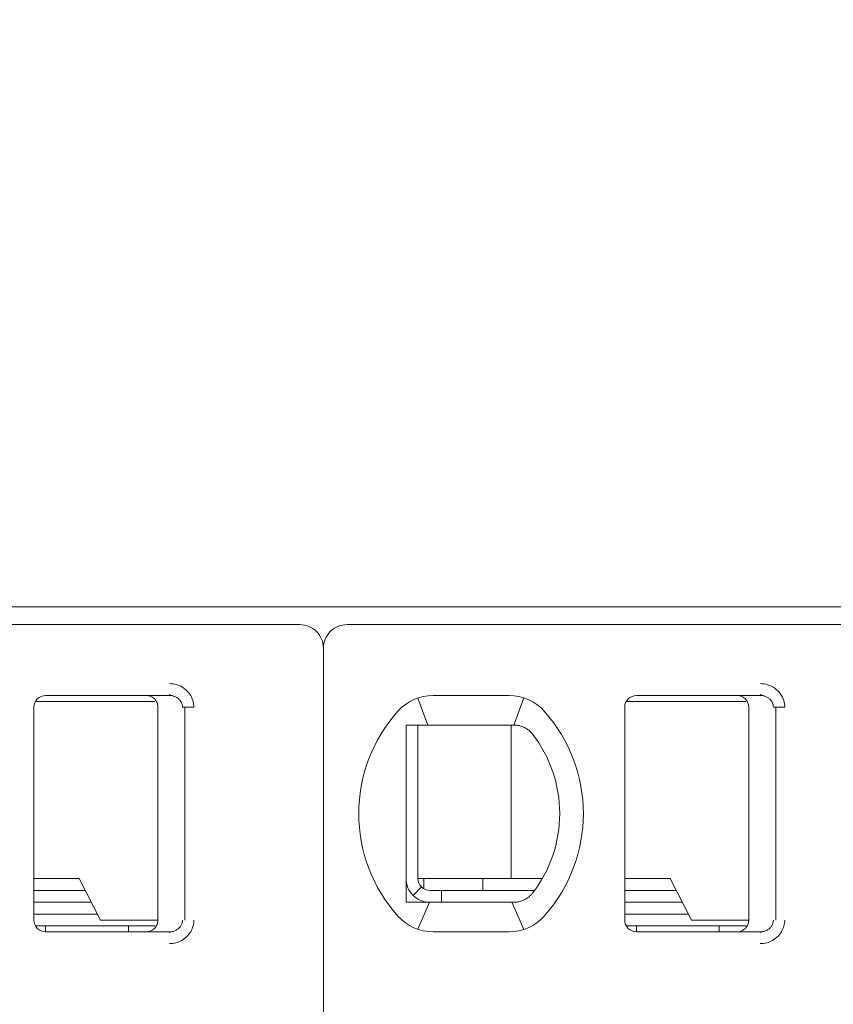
# Model space of a CAD drawing. Header units: millimetres. Extents: x -1114 to 1396, y -630 to 631.
# Tile 441 of 656: x 392.33 to 399.21, y -464.44 to -456.11. Entities that reach past the tile are written whole.
import ezdxf

# ---------------------------------------------------------------- set-up
doc = ezdxf.new("R2010")
doc.units = ezdxf.units.MM
doc.header["$MEASUREMENT"] = 0

msp = doc.modelspace()

# ---------------------------------------------------------------- linework, layer by layer
at = {"lineweight": 18}
for points, knots in [([(1038.9843, -629.7647), (1038.9843, -629.7647), (-1111.4882, -629.7647), (-1111.4882, -629.7647), (-1111.4882, -629.7647), (-1111.4882, -629.7647), (-1111.4882, 630.7883), (-1111.4882, 630.7883), (-1111.4882, 630.7883), (-1111.4882, 630.7883), (1038.9843, 630.7883), (1038.9843, 630.7883)], [0, 0, 0, 0, 0.333333, 0.333333, 0.333333, 0.333333, 0.666667, 0.666667, 0.666667, 0.666667, 1, 1, 1, 1]), ([(394.8952, -461.4266), (394.8952, -461.3736), (394.8742, -461.3227), (394.8367, -461.2852), (394.8367, -461.2852), (394.7992, -461.2477), (394.7483, -461.2266), (394.6952, -461.2266)], [0, 0, 0, 0, 0.5, 0.5, 0.5, 0.5, 1, 1, 1, 1]), ([(395.0952, -461.2266), (395.0422, -461.2266), (394.9913, -461.2477), (394.9538, -461.2852), (394.9538, -461.2852), (394.9163, -461.3227), (394.8952, -461.3736), (394.8952, -461.4266)], [0, 0, 0, 0, 0.5, 0.5, 0.5, 0.5, 1, 1, 1, 1]), ([(393.5927, -461.7266), (393.6147, -461.7264), (393.6358, -461.7297), (393.6569, -461.7365), (393.6569, -461.7365), (393.678, -461.7433), (393.6991, -461.7535), (393.7177, -461.7671), (393.7177, -461.7671), (393.7362, -461.7808), (393.7523, -461.7977), (393.7645, -461.815), (393.7645, -461.815), (393.7767, -461.8322), (393.785, -461.8497), (393.7907, -461.8682), (393.7907, -461.8682), (393.7965, -461.8867), (393.7996, -461.9063), (393.7997, -461.9266)], [0, 0, 0, 0, 0.2, 0.2, 0.2, 0.2, 0.4, 0.4, 0.4, 0.4, 0.6, 0.6, 0.6, 0.6, 0.8, 0.8, 0.8, 0.8, 1, 1, 1, 1]), ([(398.5927, -461.7266), (398.6147, -461.7264), (398.6358, -461.7297), (398.6569, -461.7365), (398.6569, -461.7365), (398.678, -461.7433), (398.6991, -461.7535), (398.7177, -461.7671), (398.7177, -461.7671), (398.7362, -461.7808), (398.7523, -461.7977), (398.7645, -461.815), (398.7645, -461.815), (398.7767, -461.8322), (398.785, -461.8497), (398.7907, -461.8682), (398.7907, -461.8682), (398.7965, -461.8867), (398.7996, -461.9063), (398.7997, -461.9266)], [0, 0, 0, 0, 0.2, 0.2, 0.2, 0.2, 0.4, 0.4, 0.4, 0.4, 0.6, 0.6, 0.6, 0.6, 0.8, 0.8, 0.8, 0.8, 1, 1, 1, 1]), ([(392.5452, -461.8266), (392.5187, -461.8266), (392.4933, -461.8371), (392.4745, -461.8559), (392.4745, -461.8559), (392.4558, -461.8746), (392.4452, -461.9001), (392.4452, -461.9266)], [0, 0, 0, 0, 0.5, 0.5, 0.5, 0.5, 1, 1, 1, 1]), ([(392.5452, -461.8266), (392.5187, -461.8266), (392.4933, -461.8371), (392.4745, -461.8559), (392.4745, -461.8559), (392.4558, -461.8746), (392.4452, -461.9001), (392.4452, -461.9266)], [0, 0, 0, 0, 0.5, 0.5, 0.5, 0.5, 1, 1, 1, 1]), ([(393.4952, -461.9266), (393.4952, -461.9162), (393.4936, -461.9057), (393.4904, -461.8958), (393.4904, -461.8958), (393.4872, -461.8858), (393.4823, -461.8764), (393.4762, -461.8679), (393.4762, -461.8679), (393.4701, -461.8595), (393.4627, -461.852), (393.4542, -461.8458), (393.4542, -461.8458), (393.4458, -461.8397), (393.4363, -461.8348), (393.4263, -461.8316), (393.4263, -461.8316), (393.4164, -461.8283), (393.4058, -461.8266), (393.3952, -461.8266)], [0, 0, 0, 0, 0.2, 0.2, 0.2, 0.2, 0.4, 0.4, 0.4, 0.4, 0.6, 0.6, 0.6, 0.6, 0.8, 0.8, 0.8, 0.8, 1, 1, 1, 1]), ([(393.5927, -461.8266), (393.6014, -461.8266), (393.6102, -461.8275), (393.6187, -461.8294), (393.6187, -461.8294), (393.627, -461.8312), (393.6352, -461.834), (393.6429, -461.8375), (393.6429, -461.8375), (393.6505, -461.841), (393.6577, -461.8454), (393.6642, -461.8504), (393.6642, -461.8504), (393.6704, -461.8552), (393.676, -461.8606), (393.6809, -461.8665), (393.6809, -461.8665), (393.6855, -461.8719), (393.6894, -461.8778), (393.6926, -461.8841), (393.6926, -461.8841), (393.6959, -461.8903), (393.6984, -461.8969), (393.7002, -461.9036), (393.7002, -461.9036), (393.7021, -461.9112), (393.7031, -461.9189), (393.7031, -461.9266)], [0, 0, 0, 0, 0.142857, 0.142857, 0.142857, 0.142857, 0.285714, 0.285714, 0.285714, 0.285714, 0.428571, 0.428571, 0.428571, 0.428571, 0.571429, 0.571429, 0.571429, 0.571429, 0.714286, 0.714286, 0.714286, 0.714286, 0.857143, 0.857143, 0.857143, 0.857143, 1, 1, 1, 1]), ([(397.5452, -461.8266), (397.5187, -461.8266), (397.4933, -461.8371), (397.4745, -461.8559), (397.4745, -461.8559), (397.4558, -461.8746), (397.4452, -461.9001), (397.4452, -461.9266)], [0, 0, 0, 0, 0.5, 0.5, 0.5, 0.5, 1, 1, 1, 1]), ([(397.5452, -461.8266), (397.5187, -461.8266), (397.4933, -461.8371), (397.4745, -461.8559), (397.4745, -461.8559), (397.4558, -461.8746), (397.4452, -461.9001), (397.4452, -461.9266)], [0, 0, 0, 0, 0.5, 0.5, 0.5, 0.5, 1, 1, 1, 1]), ([(398.4952, -461.9266), (398.4952, -461.9162), (398.4936, -461.9057), (398.4904, -461.8958), (398.4904, -461.8958), (398.4872, -461.8858), (398.4823, -461.8764), (398.4762, -461.8679), (398.4762, -461.8679), (398.4701, -461.8595), (398.4627, -461.852), (398.4542, -461.8458), (398.4542, -461.8458), (398.4458, -461.8397), (398.4363, -461.8348), (398.4263, -461.8316), (398.4263, -461.8316), (398.4164, -461.8283), (398.4058, -461.8266), (398.3952, -461.8266)], [0, 0, 0, 0, 0.2, 0.2, 0.2, 0.2, 0.4, 0.4, 0.4, 0.4, 0.6, 0.6, 0.6, 0.6, 0.8, 0.8, 0.8, 0.8, 1, 1, 1, 1]), ([(398.5927, -461.8266), (398.6014, -461.8266), (398.6102, -461.8275), (398.6187, -461.8294), (398.6187, -461.8294), (398.627, -461.8312), (398.6352, -461.834), (398.6429, -461.8375), (398.6429, -461.8375), (398.6505, -461.841), (398.6577, -461.8454), (398.6642, -461.8504), (398.6642, -461.8504), (398.6704, -461.8552), (398.676, -461.8606), (398.6809, -461.8665), (398.6809, -461.8665), (398.6855, -461.8719), (398.6894, -461.8778), (398.6926, -461.8841), (398.6926, -461.8841), (398.6959, -461.8903), (398.6984, -461.8969), (398.7002, -461.9036), (398.7002, -461.9036), (398.7021, -461.9112), (398.7031, -461.9189), (398.7031, -461.9266)], [0, 0, 0, 0, 0.142857, 0.142857, 0.142857, 0.142857, 0.285714, 0.285714, 0.285714, 0.285714, 0.428571, 0.428571, 0.428571, 0.428571, 0.571429, 0.571429, 0.571429, 0.571429, 0.714286, 0.714286, 0.714286, 0.714286, 0.857143, 0.857143, 0.857143, 0.857143, 1, 1, 1, 1]), ([(395.6567, -462.0766), (395.6499, -462.0766), (395.6431, -462.0766), (395.6363, -462.0766), (395.6363, -462.0766), (395.6295, -462.0766), (395.6227, -462.0766), (395.6158, -462.0766), (395.6158, -462.0766), (395.609, -462.0766), (395.6021, -462.0766), (395.5952, -462.0766)], [0, 0, 0, 0, 0.333333, 0.333333, 0.333333, 0.333333, 0.666667, 0.666667, 0.666667, 0.666667, 1, 1, 1, 1]), ([(395.5952, -462.0766), (395.5952, -462.1275), (395.5952, -462.18), (395.5952, -462.235), (395.5952, -462.235), (395.5952, -462.2624), (395.5952, -462.2905), (395.5952, -462.3195), (395.5952, -462.3195), (395.5952, -462.3339), (395.5952, -462.3486), (395.5952, -462.3635), (395.5952, -462.3635), (395.5952, -462.3784), (395.5952, -462.3936), (395.5952, -462.409), (395.5952, -462.409), (395.5952, -462.4397), (395.5952, -462.4713), (395.5952, -462.504), (395.5952, -462.504), (395.5952, -462.5367), (395.5952, -462.5705), (395.5952, -462.6059), (395.5952, -462.6059), (395.5952, -462.6236), (395.5952, -462.6415), (395.5952, -462.6596), (395.5952, -462.6596), (395.5952, -462.6777), (395.5952, -462.696), (395.5952, -462.7145), (395.5952, -462.7145), (395.5952, -462.733), (395.5952, -462.7517), (395.5952, -462.7707), (395.5952, -462.7707), (395.5952, -462.7897), (395.5952, -462.8089), (395.5952, -462.8279), (395.5952, -462.8279), (395.5952, -462.866), (395.5952, -462.9035), (395.5952, -462.9406), (395.5952, -462.9406), (395.5952, -462.9499), (395.5952, -462.9591), (395.5952, -462.9683), (395.5952, -462.9683), (395.5952, -462.9775), (395.5952, -462.9867), (395.5952, -462.9958), (395.5952, -462.9958), (395.5952, -463.014), (395.5952, -463.0319), (395.5952, -463.0493), (395.5952, -463.0493), (395.5952, -463.0843), (395.5952, -463.1179), (395.5952, -463.1506), (395.5952, -463.1506), (395.5952, -463.1669), (395.5952, -463.183), (395.5952, -463.1989), (395.5952, -463.1989), (395.5952, -463.2147), (395.5952, -463.2304), (395.5952, -463.2457), (395.5952, -463.2457), (395.5952, -463.2764), (395.5952, -463.3059), (395.5952, -463.3347), (395.5952, -463.3347), (395.5952, -463.3635), (395.5952, -463.3914), (395.5952, -463.4188), (395.5952, -463.4188), (395.5952, -463.4735), (395.5952, -463.5258), (395.5952, -463.5766)], [0, 0, 0, 0, 0.05, 0.05, 0.05, 0.05, 0.1, 0.1, 0.1, 0.1, 0.15, 0.15, 0.15, 0.15, 0.2, 0.2, 0.2, 0.2, 0.25, 0.25, 0.25, 0.25, 0.3, 0.3, 0.3, 0.3, 0.35, 0.35, 0.35, 0.35, 0.4, 0.4, 0.4, 0.4, 0.45, 0.45, 0.45, 0.45, 0.5, 0.5, 0.5, 0.5, 0.55, 0.55, 0.55, 0.55, 0.6, 0.6, 0.6, 0.6, 0.65, 0.65, 0.65, 0.65, 0.7, 0.7, 0.7, 0.7, 0.75, 0.75, 0.75, 0.75, 0.8, 0.8, 0.8, 0.8, 0.85, 0.85, 0.85, 0.85, 0.9, 0.9, 0.9, 0.9, 0.95, 0.95, 0.95, 0.95, 1, 1, 1, 1]), ([(395.8244, -462.0766), (395.8193, -462.0766), (395.8141, -462.0766), (395.8088, -462.0766), (395.8088, -462.0766), (395.8035, -462.0766), (395.7982, -462.0766), (395.7928, -462.0766), (395.7928, -462.0766), (395.7874, -462.0766), (395.7819, -462.0766), (395.7763, -462.0766), (395.7763, -462.0766), (395.7706, -462.0766), (395.7648, -462.0766), (395.7588, -462.0766), (395.7588, -462.0766), (395.7529, -462.0766), (395.7467, -462.0766), (395.7405, -462.0766), (395.7405, -462.0766), (395.7342, -462.0766), (395.7278, -462.0766), (395.7212, -462.0766), (395.7212, -462.0766), (395.7146, -462.0766), (395.7078, -462.0766), (395.7009, -462.0766), (395.7009, -462.0766), (395.6939, -462.0766), (395.6868, -462.0766), (395.6794, -462.0766), (395.6794, -462.0766), (395.6721, -462.0766), (395.6645, -462.0766), (395.6567, -462.0766)], [0, 0, 0, 0, 0.111111, 0.111111, 0.111111, 0.111111, 0.222222, 0.222222, 0.222222, 0.222222, 0.333333, 0.333333, 0.333333, 0.333333, 0.444444, 0.444444, 0.444444, 0.444444, 0.555556, 0.555556, 0.555556, 0.555556, 0.666667, 0.666667, 0.666667, 0.666667, 0.777778, 0.777778, 0.777778, 0.777778, 0.888889, 0.888889, 0.888889, 0.888889, 1, 1, 1, 1]), ([(396.4661, -462.0766), (396.4705, -462.0766), (396.4751, -462.0766), (396.4796, -462.0766), (396.4796, -462.0766), (396.4842, -462.0766), (396.4889, -462.0766), (396.4936, -462.0766), (396.4936, -462.0766), (396.4982, -462.0766), (396.5029, -462.0766), (396.5076, -462.0766)], [0, 0, 0, 0, 0.333333, 0.333333, 0.333333, 0.333333, 0.666667, 0.666667, 0.666667, 0.666667, 1, 1, 1, 1]), ([(396.5076, -462.0766), (396.5189, -462.0766), (396.5301, -462.0776), (396.5412, -462.0794), (396.5412, -462.0794), (396.5523, -462.0813), (396.5633, -462.0842), (396.574, -462.0879), (396.574, -462.0879), (396.5847, -462.0917), (396.5952, -462.0964), (396.6053, -462.1021)], [0, 0, 0, 0, 0.333333, 0.333333, 0.333333, 0.333333, 0.666667, 0.666667, 0.666667, 0.666667, 1, 1, 1, 1]), ([(396.6053, -462.1021), (396.6136, -462.1067), (396.6214, -462.1118), (396.6287, -462.1174), (396.6287, -462.1174), (396.636, -462.1229), (396.6428, -462.1289), (396.649, -462.1351), (396.649, -462.1351), (396.6552, -462.1414), (396.6609, -462.1478), (396.6659, -462.1544)], [0, 0, 0, 0, 0.333333, 0.333333, 0.333333, 0.333333, 0.666667, 0.666667, 0.666667, 0.666667, 1, 1, 1, 1]), ([(395.5952, -463.3766), (395.5952, -463.4296), (395.6163, -463.4805), (395.6538, -463.518), (395.6538, -463.518), (395.6913, -463.5555), (395.7422, -463.5766), (395.7952, -463.5766)], [0, 0, 0, 0, 0.5, 0.5, 0.5, 0.5, 1, 1, 1, 1]), ([(395.6952, -463.3766), (395.6952, -463.4031), (395.7058, -463.4286), (395.7245, -463.4473), (395.7245, -463.4473), (395.7433, -463.4661), (395.7687, -463.4766), (395.7952, -463.4766)], [0, 0, 0, 0, 0.5, 0.5, 0.5, 0.5, 1, 1, 1, 1]), ([(396.6053, -463.5511), (396.5952, -463.5568), (396.5847, -463.5615), (396.574, -463.5653), (396.574, -463.5653), (396.5632, -463.5691), (396.5523, -463.5719), (396.5412, -463.5738), (396.5412, -463.5738), (396.5301, -463.5757), (396.5189, -463.5766), (396.5076, -463.5766)], [0, 0, 0, 0, 0.333333, 0.333333, 0.333333, 0.333333, 0.666667, 0.666667, 0.666667, 0.666667, 1, 1, 1, 1]), ([(396.6659, -463.4988), (396.6606, -463.5057), (396.6548, -463.5123), (396.6485, -463.5186), (396.6485, -463.5186), (396.6422, -463.5248), (396.6354, -463.5307), (396.6282, -463.5362), (396.6282, -463.5362), (396.621, -463.5416), (396.6133, -463.5466), (396.6053, -463.5511)], [0, 0, 0, 0, 0.333333, 0.333333, 0.333333, 0.333333, 0.666667, 0.666667, 0.666667, 0.666667, 1, 1, 1, 1]), ([(395.5952, -463.5766), (395.6021, -463.5766), (395.609, -463.5766), (395.6158, -463.5766), (395.6158, -463.5766), (395.6227, -463.5766), (395.6295, -463.5766), (395.6363, -463.5766), (395.6363, -463.5766), (395.6431, -463.5766), (395.6499, -463.5766), (395.6567, -463.5766)], [0, 0, 0, 0, 0.333333, 0.333333, 0.333333, 0.333333, 0.666667, 0.666667, 0.666667, 0.666667, 1, 1, 1, 1]), ([(395.6567, -463.5766), (395.6645, -463.5766), (395.6721, -463.5766), (395.6794, -463.5766), (395.6794, -463.5766), (395.6868, -463.5766), (395.6939, -463.5766), (395.7009, -463.5766), (395.7009, -463.5766), (395.7078, -463.5766), (395.7146, -463.5766), (395.7212, -463.5766), (395.7212, -463.5766), (395.7278, -463.5766), (395.7342, -463.5766), (395.7404, -463.5766), (395.7404, -463.5766), (395.7467, -463.5766), (395.7529, -463.5766), (395.7588, -463.5766), (395.7588, -463.5766), (395.7648, -463.5766), (395.7706, -463.5766), (395.7763, -463.5766), (395.7763, -463.5766), (395.7819, -463.5766), (395.7874, -463.5766), (395.7928, -463.5766), (395.7928, -463.5766), (395.7982, -463.5766), (395.8035, -463.5766), (395.8088, -463.5766), (395.8088, -463.5766), (395.8141, -463.5766), (395.8193, -463.5766), (395.8244, -463.5766)], [0, 0, 0, 0, 0.111111, 0.111111, 0.111111, 0.111111, 0.222222, 0.222222, 0.222222, 0.222222, 0.333333, 0.333333, 0.333333, 0.333333, 0.444444, 0.444444, 0.444444, 0.444444, 0.555556, 0.555556, 0.555556, 0.555556, 0.666667, 0.666667, 0.666667, 0.666667, 0.777778, 0.777778, 0.777778, 0.777778, 0.888889, 0.888889, 0.888889, 0.888889, 1, 1, 1, 1]), ([(396.5076, -463.5766), (396.5029, -463.5766), (396.4982, -463.5766), (396.4935, -463.5766), (396.4935, -463.5766), (396.4889, -463.5766), (396.4842, -463.5766), (396.4796, -463.5766), (396.4796, -463.5766), (396.475, -463.5766), (396.4705, -463.5766), (396.4661, -463.5766)], [0, 0, 0, 0, 0.333333, 0.333333, 0.333333, 0.333333, 0.666667, 0.666667, 0.666667, 0.666667, 1, 1, 1, 1]), ([(392.4452, -463.7266), (392.4452, -463.7531), (392.4558, -463.7786), (392.4745, -463.7973), (392.4745, -463.7973), (392.4933, -463.8161), (392.5187, -463.8266), (392.5452, -463.8266)], [0, 0, 0, 0, 0.5, 0.5, 0.5, 0.5, 1, 1, 1, 1]), ([(392.4452, -463.7266), (392.4452, -463.7531), (392.4558, -463.7786), (392.4745, -463.7973), (392.4745, -463.7973), (392.4933, -463.8161), (392.5187, -463.8266), (392.5452, -463.8266)], [0, 0, 0, 0, 0.5, 0.5, 0.5, 0.5, 1, 1, 1, 1]), ([(393.4952, -463.7266), (393.4952, -463.737), (393.4936, -463.7475), (393.4904, -463.7574), (393.4904, -463.7574), (393.4872, -463.7674), (393.4823, -463.7768), (393.4762, -463.7853), (393.4762, -463.7853), (393.4701, -463.7938), (393.4627, -463.8012), (393.4542, -463.8074), (393.4542, -463.8074), (393.4458, -463.8135), (393.4363, -463.8184), (393.4263, -463.8216), (393.4263, -463.8216), (393.4164, -463.8249), (393.4058, -463.8266), (393.3952, -463.8266)], [0, 0, 0, 0, 0.2, 0.2, 0.2, 0.2, 0.4, 0.4, 0.4, 0.4, 0.6, 0.6, 0.6, 0.6, 0.8, 0.8, 0.8, 0.8, 1, 1, 1, 1]), ([(393.7031, -463.7266), (393.7031, -463.7351), (393.7019, -463.7436), (393.6996, -463.7518), (393.6996, -463.7518), (393.6972, -463.76), (393.6937, -463.7678), (393.6893, -463.7751), (393.6893, -463.7751), (393.6847, -463.7826), (393.6791, -463.7895), (393.6726, -463.7956), (393.6726, -463.7956), (393.666, -463.8019), (393.6586, -463.8073), (393.6505, -463.8118), (393.6505, -463.8118), (393.6419, -463.8166), (393.6327, -463.8202), (393.6231, -463.8227), (393.6231, -463.8227), (393.6132, -463.8253), (393.6029, -463.8266), (393.5927, -463.8266)], [0, 0, 0, 0, 0.166667, 0.166667, 0.166667, 0.166667, 0.333333, 0.333333, 0.333333, 0.333333, 0.5, 0.5, 0.5, 0.5, 0.666667, 0.666667, 0.666667, 0.666667, 0.833333, 0.833333, 0.833333, 0.833333, 1, 1, 1, 1]), ([(393.7997, -463.7266), (393.7997, -463.744), (393.7975, -463.7608), (393.793, -463.7773), (393.793, -463.7773), (393.7884, -463.7939), (393.7816, -463.8102), (393.7728, -463.8253), (393.7728, -463.8253), (393.7639, -463.8404), (393.7532, -463.8543), (393.7403, -463.8668), (393.7403, -463.8668), (393.7275, -463.8794), (393.7126, -463.8905), (393.6969, -463.8994), (393.6969, -463.8994), (393.6812, -463.9083), (393.6647, -463.915), (393.6473, -463.9195), (393.6473, -463.9195), (393.63, -463.924), (393.6118, -463.9264), (393.5927, -463.9266)], [0, 0, 0, 0, 0.166667, 0.166667, 0.166667, 0.166667, 0.333333, 0.333333, 0.333333, 0.333333, 0.5, 0.5, 0.5, 0.5, 0.666667, 0.666667, 0.666667, 0.666667, 0.833333, 0.833333, 0.833333, 0.833333, 1, 1, 1, 1]), ([(397.4452, -463.7266), (397.4452, -463.7531), (397.4558, -463.7786), (397.4745, -463.7973), (397.4745, -463.7973), (397.4933, -463.8161), (397.5187, -463.8266), (397.5452, -463.8266)], [0, 0, 0, 0, 0.5, 0.5, 0.5, 0.5, 1, 1, 1, 1]), ([(397.4452, -463.7266), (397.4452, -463.7531), (397.4558, -463.7786), (397.4745, -463.7973), (397.4745, -463.7973), (397.4933, -463.8161), (397.5187, -463.8266), (397.5452, -463.8266)], [0, 0, 0, 0, 0.5, 0.5, 0.5, 0.5, 1, 1, 1, 1]), ([(398.4952, -463.7266), (398.4952, -463.737), (398.4936, -463.7475), (398.4904, -463.7574), (398.4904, -463.7574), (398.4872, -463.7674), (398.4823, -463.7768), (398.4762, -463.7853), (398.4762, -463.7853), (398.4701, -463.7938), (398.4627, -463.8012), (398.4542, -463.8074), (398.4542, -463.8074), (398.4458, -463.8135), (398.4363, -463.8184), (398.4263, -463.8216), (398.4263, -463.8216), (398.4164, -463.8249), (398.4058, -463.8266), (398.3952, -463.8266)], [0, 0, 0, 0, 0.2, 0.2, 0.2, 0.2, 0.4, 0.4, 0.4, 0.4, 0.6, 0.6, 0.6, 0.6, 0.8, 0.8, 0.8, 0.8, 1, 1, 1, 1]), ([(398.7031, -463.7266), (398.7031, -463.7351), (398.7019, -463.7436), (398.6996, -463.7518), (398.6996, -463.7518), (398.6972, -463.76), (398.6937, -463.7678), (398.6893, -463.7751), (398.6893, -463.7751), (398.6847, -463.7826), (398.6791, -463.7895), (398.6726, -463.7956), (398.6726, -463.7956), (398.666, -463.8019), (398.6586, -463.8073), (398.6505, -463.8118), (398.6505, -463.8118), (398.6419, -463.8166), (398.6327, -463.8202), (398.6231, -463.8227), (398.6231, -463.8227), (398.6132, -463.8253), (398.6029, -463.8266), (398.5927, -463.8266)], [0, 0, 0, 0, 0.166667, 0.166667, 0.166667, 0.166667, 0.333333, 0.333333, 0.333333, 0.333333, 0.5, 0.5, 0.5, 0.5, 0.666667, 0.666667, 0.666667, 0.666667, 0.833333, 0.833333, 0.833333, 0.833333, 1, 1, 1, 1]), ([(398.7997, -463.7266), (398.7997, -463.744), (398.7975, -463.7608), (398.793, -463.7773), (398.793, -463.7773), (398.7884, -463.7939), (398.7816, -463.8102), (398.7728, -463.8253), (398.7728, -463.8253), (398.7639, -463.8404), (398.7532, -463.8543), (398.7403, -463.8668), (398.7403, -463.8668), (398.7275, -463.8794), (398.7126, -463.8905), (398.6969, -463.8994), (398.6969, -463.8994), (398.6812, -463.9083), (398.6647, -463.915), (398.6473, -463.9195), (398.6473, -463.9195), (398.63, -463.924), (398.6118, -463.9264), (398.5927, -463.9266)], [0, 0, 0, 0, 0.166667, 0.166667, 0.166667, 0.166667, 0.333333, 0.333333, 0.333333, 0.333333, 0.5, 0.5, 0.5, 0.5, 0.666667, 0.666667, 0.666667, 0.666667, 0.833333, 0.833333, 0.833333, 0.833333, 1, 1, 1, 1])]:
    msp.add_open_spline(points, degree=3, knots=knots, dxfattribs=at)
for points in [[(385.0452, -461.0766), (385.0452, -461.0766), (424.7452, -461.0766), (424.7452, -461.0766)], [(394.6952, -461.2266), (394.6952, -461.2266), (390.0952, -461.2266), (390.0952, -461.2266)], [(399.6952, -461.2266), (399.6952, -461.2266), (395.0952, -461.2266), (395.0952, -461.2266)], [(394.8952, -461.4266), (394.8952, -461.4266), (394.8952, -471.8466), (394.8952, -471.8466)], [(394.8952, -461.4266), (394.8952, -461.4266), (394.8952, -471.8466), (394.8952, -471.8466)], [(393.1261, -461.8766), (393.1261, -461.8766), (392.4586, -461.8766), (392.4586, -461.8766)], [(392.5452, -461.8266), (392.5452, -461.8266), (393.5927, -461.8266), (393.5927, -461.8266)], [(393.5927, -461.8266), (393.5927, -461.8266), (392.5452, -461.8266), (392.5452, -461.8266)], [(393.47, -461.8766), (393.47, -461.8766), (393.1261, -461.8766), (393.1261, -461.8766)], [(393.4939, -461.8266), (393.4939, -461.8266), (393.3952, -461.8266), (393.3952, -461.8266)], [(393.5927, -461.8266), (393.5927, -461.8266), (393.4939, -461.8266), (393.4939, -461.8266)], [(393.5916, -461.8197), (393.5916, -461.8197), (393.6353, -461.8344), (393.6353, -461.8344)], [(395.8244, -461.8266), (395.7106, -461.8266), (395.6022, -461.8751), (395.5263, -461.9599)], [(395.8244, -461.8266), (395.7106, -461.8266), (395.6022, -461.8751), (395.5263, -461.9599)], [(395.6937, -461.8486), (395.6937, -461.8486), (395.7781, -462.0766), (395.7781, -462.0766)], [(395.8244, -461.8266), (395.8244, -461.8266), (396.4661, -461.8266), (396.4661, -461.8266)], [(395.8244, -461.8266), (395.8244, -461.8266), (396.4661, -461.8266), (396.4661, -461.8266)], [(396.7642, -461.9599), (396.6883, -461.8751), (396.5799, -461.8266), (396.4661, -461.8266)], [(396.7642, -461.9599), (396.6883, -461.8751), (396.5799, -461.8266), (396.4661, -461.8266)], [(396.5925, -461.8471), (396.5925, -461.8471), (396.5069, -462.0766), (396.5069, -462.0766)], [(398.1261, -461.8766), (398.1261, -461.8766), (397.4586, -461.8766), (397.4586, -461.8766)], [(397.5452, -461.8266), (397.5452, -461.8266), (398.5927, -461.8266), (398.5927, -461.8266)], [(398.5927, -461.8266), (398.5927, -461.8266), (397.5452, -461.8266), (397.5452, -461.8266)], [(398.47, -461.8766), (398.47, -461.8766), (398.1261, -461.8766), (398.1261, -461.8766)], [(398.4939, -461.8266), (398.4939, -461.8266), (398.3952, -461.8266), (398.3952, -461.8266)], [(398.5927, -461.8266), (398.5927, -461.8266), (398.4939, -461.8266), (398.4939, -461.8266)], [(398.5916, -461.8197), (398.5916, -461.8197), (398.6353, -461.8344), (398.6353, -461.8344)], [(392.4452, -463.7266), (392.4452, -463.7266), (392.4452, -461.9266), (392.4452, -461.9266)], [(392.4452, -463.7266), (392.4452, -463.7266), (392.4452, -461.9266), (392.4452, -461.9266)], [(393.4952, -463.7266), (393.4952, -463.7266), (393.4952, -461.9266), (393.4952, -461.9266)], [(393.7031, -461.9266), (393.7031, -461.9266), (393.7997, -461.9266), (393.7997, -461.9266)], [(393.723, -463.7266), (393.723, -463.7266), (393.723, -461.9266), (393.723, -461.9266)], [(395.5263, -461.9599), (395.0849, -462.4534), (395.0849, -463.1998), (395.5263, -463.6933)], [(395.5263, -461.9599), (395.0849, -462.4534), (395.0849, -463.1998), (395.5263, -463.6933)], [(396.7642, -463.6933), (397.2056, -463.1998), (397.2056, -462.4534), (396.7642, -461.9599)], [(396.7642, -463.6933), (397.2056, -463.1998), (397.2056, -462.4534), (396.7642, -461.9599)], [(397.4452, -463.7266), (397.4452, -463.7266), (397.4452, -461.9266), (397.4452, -461.9266)], [(397.4452, -463.7266), (397.4452, -463.7266), (397.4452, -461.9266), (397.4452, -461.9266)], [(398.4952, -463.7266), (398.4952, -463.7266), (398.4952, -461.9266), (398.4952, -461.9266)], [(398.7031, -461.9266), (398.7031, -461.9266), (398.7997, -461.9266), (398.7997, -461.9266)], [(398.723, -463.7266), (398.723, -463.7266), (398.723, -461.9266), (398.723, -461.9266)], [(395.6952, -462.0766), (395.6952, -462.0766), (395.6952, -463.3766), (395.6952, -463.3766)], [(396.4661, -462.0766), (396.4661, -462.0766), (395.8244, -462.0766), (395.8244, -462.0766)], [(396.4843, -462.0766), (396.4843, -462.0766), (396.4843, -463.3766), (396.4843, -463.3766)], [(396.8952, -462.8266), (396.8952, -462.5833), (396.8146, -462.3469), (396.6659, -462.1544)], [(396.6659, -463.4988), (396.8146, -463.3063), (396.8952, -463.0699), (396.8952, -462.8266)], [(392.8296, -463.3766), (392.8296, -463.3766), (392.4452, -463.3766), (392.4452, -463.3766)], [(393.0101, -463.7266), (393.0101, -463.7266), (392.8296, -463.3766), (392.8296, -463.3766)], [(395.6952, -463.3766), (395.6952, -463.3766), (396.4548, -463.3766), (396.4548, -463.3766)], [(395.7452, -463.4632), (395.7452, -463.4632), (395.7452, -463.3766), (395.7452, -463.3766)], [(396.2452, -463.4766), (396.2452, -463.4766), (396.2452, -463.3766), (396.2452, -463.3766)], [(396.4548, -463.3766), (396.4548, -463.3766), (396.5056, -463.3766), (396.5056, -463.3766)], [(396.7479, -463.3766), (396.7479, -463.3766), (396.5056, -463.3766), (396.5056, -463.3766)], [(397.8296, -463.3766), (397.8296, -463.3766), (397.4452, -463.3766), (397.4452, -463.3766)], [(398.0101, -463.7266), (398.0101, -463.7266), (397.8296, -463.3766), (397.8296, -463.3766)], [(392.4453, -463.4766), (392.4453, -463.4766), (392.8812, -463.4766), (392.8812, -463.4766)], [(395.7245, -463.4473), (395.7245, -463.4473), (395.6538, -463.518), (395.6538, -463.518)], [(395.8952, -463.4766), (395.8952, -463.4766), (395.7952, -463.4766), (395.7952, -463.4766)], [(395.8952, -463.4766), (395.8952, -463.4766), (396.6827, -463.4766), (396.6827, -463.4766)], [(395.8952, -463.4766), (395.8952, -463.4766), (395.8952, -463.5766), (395.8952, -463.5766)], [(397.4453, -463.4766), (397.4453, -463.4766), (397.8812, -463.4766), (397.8812, -463.4766)], [(392.9327, -463.5766), (392.9327, -463.5766), (392.4453, -463.5766), (392.4453, -463.5766)], [(395.6946, -463.805), (395.6946, -463.805), (395.7921, -463.5766), (395.7921, -463.5766)], [(395.8244, -463.5766), (395.8244, -463.5766), (396.4661, -463.5766), (396.4661, -463.5766)], [(396.4891, -463.5766), (396.4891, -463.5766), (396.5903, -463.8068), (396.5903, -463.8068)], [(397.9327, -463.5766), (397.9327, -463.5766), (397.4453, -463.5766), (397.4453, -463.5766)], [(392.9843, -463.6766), (392.9843, -463.6766), (392.4453, -463.6766), (392.4453, -463.6766)], [(393.0101, -463.7266), (393.0101, -463.7266), (393.1261, -463.7266), (393.1261, -463.7266)], [(393.1261, -463.7266), (393.1261, -463.7266), (393.4887, -463.7266), (393.4887, -463.7266)], [(395.5263, -463.6933), (395.6022, -463.7781), (395.7106, -463.8266), (395.8244, -463.8266)], [(395.5263, -463.6933), (395.6022, -463.7781), (395.7106, -463.8266), (395.8244, -463.8266)], [(396.4661, -463.8266), (396.5799, -463.8266), (396.6883, -463.7781), (396.7642, -463.6933)], [(396.4661, -463.8266), (396.5799, -463.8266), (396.6883, -463.7781), (396.7642, -463.6933)], [(397.9843, -463.6766), (397.9843, -463.6766), (397.4453, -463.6766), (397.4453, -463.6766)], [(398.0101, -463.7266), (398.0101, -463.7266), (398.1261, -463.7266), (398.1261, -463.7266)], [(398.1261, -463.7266), (398.1261, -463.7266), (398.4887, -463.7266), (398.4887, -463.7266)], [(393.4718, -463.7766), (393.4718, -463.7766), (392.4587, -463.7766), (392.4587, -463.7766)], [(392.5452, -463.8266), (392.5452, -463.8266), (392.5452, -463.7766), (392.5452, -463.7766)], [(393.2452, -463.7766), (393.2452, -463.7766), (393.2452, -463.8266), (393.2452, -463.8266)], [(398.4718, -463.7766), (398.4718, -463.7766), (397.4587, -463.7766), (397.4587, -463.7766)], [(397.5452, -463.8266), (397.5452, -463.8266), (397.5452, -463.7766), (397.5452, -463.7766)], [(398.2452, -463.7766), (398.2452, -463.7766), (398.2452, -463.8266), (398.2452, -463.8266)], [(392.5452, -463.8266), (392.5452, -463.8266), (393.5927, -463.8266), (393.5927, -463.8266)], [(392.5452, -463.8266), (392.5452, -463.8266), (393.5927, -463.8266), (393.5927, -463.8266)], [(393.6149, -463.8245), (393.6149, -463.8245), (393.5916, -463.8335), (393.5916, -463.8335)], [(393.5927, -463.8334), (393.5927, -463.8334), (393.5927, -463.8266), (393.5927, -463.8266)], [(395.8244, -463.8266), (395.8244, -463.8266), (396.4661, -463.8266), (396.4661, -463.8266)], [(396.4661, -463.8266), (396.4661, -463.8266), (395.8244, -463.8266), (395.8244, -463.8266)], [(397.5452, -463.8266), (397.5452, -463.8266), (398.5927, -463.8266), (398.5927, -463.8266)], [(397.5452, -463.8266), (397.5452, -463.8266), (398.5927, -463.8266), (398.5927, -463.8266)], [(398.6149, -463.8245), (398.6149, -463.8245), (398.5916, -463.8335), (398.5916, -463.8335)], [(398.5927, -463.8334), (398.5927, -463.8334), (398.5927, -463.8266), (398.5927, -463.8266)]]:
    msp.add_open_spline(points, degree=3, dxfattribs=at)

doc.saveas('drawing.dxf')
